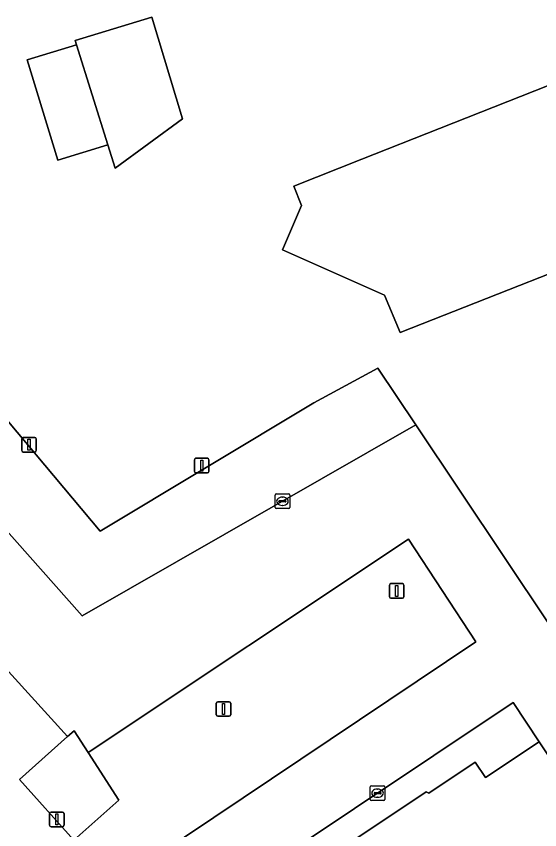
# Model space of a CAD drawing. Extents: x 161087 to 161926, y 382572 to 383873.
# Drawn here: x 161655.3 to 161691.1, y 382702.1 to 382757.7 of the extents above; entities that cross this region are included whole.
import ezdxf

# ---------------------------------------------------------------- set-up
doc = ezdxf.new("R2010")
doc.units = 0
for name, color, linetype in [('IMGEO_Erf', 7, 'Continuous'), ('IMGEO_Groenvoorziening', 7, 'Continuous'), ('IMGEO_Kolk', 7, 'Continuous'), ('IMGEO_Lichtmast', 7, 'Continuous'), ('IMGEO_Pand', 7, 'Continuous'), ('IMGEO_Parkeervlak_open', 7, 'Continuous'), ('IMGEO_Rijbaan_lokaal_open', 7, 'Continuous'), ('IMGEO_Voetpad_open', 7, 'Continuous')]:
    doc.layers.add(name, color=color, linetype=linetype)

msp = doc.modelspace()

# ---------------------------------------------------------------- linework, layer by layer
at = {"layer": 'IMGEO_Erf'}
for points in [[(161735.231, 382722.357), (161735.149, 382723.363), (161725.188, 382750), (161724.859, 382750.879), (161724.119, 382752.784), (161717.042, 382750), (161681.588, 382736.054), (161680.528, 382738.609), (161673.543, 382741.713), (161674.844, 382744.75), (161674.327, 382746.063), (161678.977, 382747.902), (161684.281, 382750), (161709.293, 382759.894)], [(161632.202, 382715.736), (161628.729, 382719.538), (161633.825, 382723.334), (161640.645, 382728.413), (161645.915, 382732.339), (161650.055, 382735.423), (161652.164, 382733.056), (161661.072, 382722.472), (161675.692, 382731.244), (161680.06, 382733.622), (161682.663, 382729.735), (161700.929, 382702.454), (161713.52, 382710.932)]]:
    msp.add_lwpolyline(points, dxfattribs=at)
msp.add_lwpolyline([(161662.091, 382747.3), (161661.592, 382748.89), (161658.157, 382747.844), (161656.07, 382754.698), (161659.448, 382755.727), (161659.354, 382756.028), (161664.59, 382757.623), (161666.705, 382750.681)], close=True, dxfattribs=at)
at = {"layer": 'IMGEO_Groenvoorziening'}
msp.add_lwpolyline([(161660.241, 382707.326), (161659.272, 382708.827), (161658.818, 382708.421), (161655.544, 382705.493), (161659.264, 382701.333), (161662.336, 382704.08)], close=True, dxfattribs=at)
at = {"layer": 'IMGEO_Kolk'}
for p, q in [((161673.038, 382724.091), (161673.038, 382724.943)), ((161673.113, 382725.017), (161673.965, 382725.017)), ((161673.526, 382724.797), (161673.551, 382724.797)), ((161674.039, 382724.943), (161674.039, 382724.091)), ((161673.965, 382724.017), (161673.113, 382724.017)), ((161673.297, 382724.511), (161673.297, 382724.523)), ((161673.735, 382724.474), (161673.337, 382724.474)), ((161673.34, 382724.56), (161673.738, 382724.56)), ((161673.549, 382724.237), (161673.524, 382724.237)), ((161673.781, 382724.523), (161673.781, 382724.511)), ((161679.549, 382704.127), (161679.549, 382704.979)), ((161679.624, 382705.053), (161680.476, 382705.053)), ((161679.808, 382704.547), (161679.808, 382704.559)), ((161679.851, 382704.596), (161680.249, 382704.596)), ((161680.037, 382704.833), (161680.062, 382704.833)), ((161680.292, 382704.559), (161680.292, 382704.547)), ((161680.55, 382704.979), (161680.55, 382704.127)), ((161680.476, 382704.053), (161679.624, 382704.053)), ((161680.246, 382704.51), (161679.848, 382704.51)), ((161680.06, 382704.273), (161680.035, 382704.273))]:
    msp.add_line(p, q, dxfattribs=at)
for points in [[(161673.038, 382724.091), (161673.038, 382724.943)], [(161673.113, 382725.017), (161673.965, 382725.017)], [(161674.039, 382724.943), (161674.039, 382724.091)], [(161673.965, 382724.017), (161673.113, 382724.017)], [(161679.549, 382704.127), (161679.549, 382704.979)], [(161679.624, 382705.053), (161680.476, 382705.053)], [(161680.55, 382704.979), (161680.55, 382704.127)], [(161680.476, 382704.053), (161679.624, 382704.053)]]:
    msp.add_lwpolyline(points, dxfattribs=at)
for centre, radius, start, end in [((161673.115, 382724.941), 0.0765, 91.552, 178.448), ((161673.115, 382724.941), 0.0765, 91.552, 178.448), ((161673.963, 382724.941), 0.0765, 1.552, 88.448), ((161673.963, 382724.941), 0.0765, 1.552, 88.448), ((161673.115, 382724.093), 0.0765, 181.552, 268.448), ((161673.115, 382724.093), 0.0765, 181.552, 268.448), ((161673.337, 382724.52), 0.0403, 85.8775, 175.7526), ((161673.334, 382724.51), 0.0366, 178.938, 274.7102), ((161673.738, 382724.517), 0.043, 264.8664, 352.4533), ((161673.742, 382724.522), 0.0386, 1.7309, 96.639), ((161673.963, 382724.093), 0.0765, 271.552, 358.448), ((161673.963, 382724.093), 0.0765, 271.552, 358.448), ((161679.626, 382704.977), 0.0765, 91.552, 178.448), ((161679.626, 382704.977), 0.0765, 91.552, 178.448), ((161679.848, 382704.556), 0.0403, 85.8775, 175.7526), ((161679.845, 382704.546), 0.0366, 178.938, 274.7102), ((161680.249, 382704.553), 0.043, 264.8664, 352.4533), ((161680.253, 382704.558), 0.0386, 1.7309, 96.639), ((161680.474, 382704.977), 0.0765, 1.552, 88.448), ((161680.474, 382704.977), 0.0765, 1.552, 88.448), ((161679.626, 382704.129), 0.0765, 181.552, 268.448), ((161679.626, 382704.129), 0.0765, 181.552, 268.448), ((161680.474, 382704.129), 0.0765, 271.552, 358.448), ((161680.474, 382704.129), 0.0765, 271.552, 358.448)]:
    msp.add_arc(centre, radius, start, end, dxfattribs=at)
for centre, major_axis, ratio, start_param, end_param in [((161673.525, 382724.517), (-0.387, 0.002), 0.722429, 4.712389, 7.853982), ((161673.55, 382724.517), (-0.39, 0.002), 0.717154, 1.570796, 4.712389), ((161680.036, 382704.553), (-0.387, 0.002), 0.722429, 4.712389, 7.853982), ((161680.061, 382704.553), (-0.39, 0.002), 0.717154, 1.570796, 4.712389)]:
    msp.add_ellipse(centre, major_axis=major_axis, ratio=ratio, start_param=start_param, end_param=end_param, dxfattribs=at)
at = {"layer": 'IMGEO_Lichtmast'}
for p, q in [((161655.698, 382727.98), (161655.698, 382728.78)), ((161655.698, 382728.78), (161655.698, 382727.98)), ((161655.798, 382728.88), (161656.588, 382728.88)), ((161656.588, 382728.88), (161655.798, 382728.88)), ((161656.688, 382728.78), (161656.688, 382727.98)), ((161656.688, 382727.98), (161656.688, 382728.78)), ((161656.588, 382727.88), (161655.798, 382727.88)), ((161655.798, 382727.88), (161656.588, 382727.88)), ((161667.521, 382726.555), (161667.521, 382727.355)), ((161667.521, 382727.355), (161667.521, 382726.555)), ((161667.621, 382727.455), (161668.411, 382727.455)), ((161668.411, 382727.455), (161667.621, 382727.455)), ((161668.511, 382727.355), (161668.511, 382726.555)), ((161668.511, 382726.555), (161668.511, 382727.355)), ((161668.411, 382726.455), (161667.621, 382726.455)), ((161667.621, 382726.455), (161668.411, 382726.455)), ((161680.867, 382717.984), (161680.867, 382718.784)), ((161680.867, 382718.784), (161680.867, 382717.984)), ((161680.967, 382718.884), (161681.757, 382718.884)), ((161681.757, 382718.884), (161680.967, 382718.884)), ((161681.857, 382718.784), (161681.857, 382717.984)), ((161681.857, 382717.984), (161681.857, 382718.784)), ((161681.757, 382717.884), (161680.967, 382717.884)), ((161680.967, 382717.884), (161681.757, 382717.884)), ((161669.01, 382709.911), (161669.01, 382710.711)), ((161669.01, 382710.711), (161669.01, 382709.911)), ((161669.11, 382710.811), (161669.9, 382710.811)), ((161669.9, 382710.811), (161669.11, 382710.811)), ((161670, 382710.711), (161670, 382709.911)), ((161670, 382709.911), (161670, 382710.711)), ((161669.9, 382709.811), (161669.11, 382709.811)), ((161669.11, 382709.811), (161669.9, 382709.811)), ((161657.597, 382702.36), (161657.597, 382703.16)), ((161657.597, 382703.16), (161657.597, 382702.36)), ((161657.697, 382703.26), (161658.487, 382703.26)), ((161658.487, 382703.26), (161657.697, 382703.26)), ((161658.587, 382703.16), (161658.587, 382702.36)), ((161658.587, 382702.36), (161658.587, 382703.16)), ((161658.487, 382702.26), (161657.697, 382702.26)), ((161657.697, 382702.26), (161658.487, 382702.26))]:
    msp.add_line(p, q, dxfattribs=at)
for points in [[(161656.118, 382728.755), (161656.268, 382728.755), (161656.268, 382728.005), (161656.118, 382728.005), (161656.118, 382728.755)], [(161667.941, 382727.33), (161668.091, 382727.33), (161668.091, 382726.58), (161667.941, 382726.58), (161667.941, 382727.33)], [(161681.287, 382718.759), (161681.437, 382718.759), (161681.437, 382718.009), (161681.287, 382718.009), (161681.287, 382718.759)], [(161669.43, 382710.686), (161669.58, 382710.686), (161669.58, 382709.936), (161669.43, 382709.936), (161669.43, 382710.686)], [(161658.017, 382703.135), (161658.167, 382703.135), (161658.167, 382702.385), (161658.017, 382702.385), (161658.017, 382703.135)]]:
    msp.add_lwpolyline(points, dxfattribs=at)
for centre, start, end in [((161655.798, 382728.78), 90, 180), ((161655.798, 382728.78), 90, 180), ((161656.588, 382728.78), 0, 90), ((161656.588, 382728.78), 360, 90), ((161655.798, 382727.98), 180, 270), ((161655.798, 382727.98), 180, 270), ((161656.588, 382727.98), 270, 0), ((161656.588, 382727.98), 270, 0), ((161667.621, 382727.355), 90, 180), ((161667.621, 382727.355), 90, 180), ((161668.411, 382727.355), 0, 90), ((161668.411, 382727.355), 360, 90), ((161667.621, 382726.555), 180, 270), ((161667.621, 382726.555), 180, 270), ((161668.411, 382726.555), 270, 0), ((161668.411, 382726.555), 270, 0), ((161680.967, 382718.784), 90, 180), ((161680.967, 382718.784), 90, 180), ((161681.757, 382718.784), 0, 90), ((161681.757, 382718.784), 360, 90), ((161680.967, 382717.984), 180, 270), ((161680.967, 382717.984), 180, 270), ((161681.757, 382717.984), 270, 0), ((161681.757, 382717.984), 270, 0), ((161669.11, 382710.711), 90, 180), ((161669.11, 382710.711), 90, 180), ((161669.9, 382710.711), 0, 90), ((161669.9, 382710.711), 360, 90), ((161669.11, 382709.911), 180, 270), ((161669.11, 382709.911), 180, 270), ((161669.9, 382709.911), 270, 0), ((161669.9, 382709.911), 270, 0), ((161657.697, 382703.16), 90, 180), ((161657.697, 382703.16), 90, 180), ((161658.487, 382703.16), 0, 90), ((161658.487, 382703.16), 360, 90), ((161657.697, 382702.36), 180, 270), ((161657.697, 382702.36), 180, 270), ((161658.487, 382702.36), 270, 0), ((161658.487, 382702.36), 270, 0)]:
    msp.add_arc(centre, 0.1, start, end, dxfattribs=at)
at = {"layer": 'IMGEO_Pand'}
for points in [[(161724.119, 382752.784), (161718.383, 382767.322), (161713.734, 382765.484), (161708.322, 382763.343), (161707.998, 382763.215), (161709.293, 382759.894), (161684.281, 382750), (161678.977, 382747.902), (161674.327, 382746.063), (161674.844, 382744.75), (161673.543, 382741.713), (161680.528, 382738.609), (161681.588, 382736.054), (161717.042, 382750)], [(161659.354, 382756.028), (161659.448, 382755.727), (161661.592, 382748.89), (161662.091, 382747.3), (161666.705, 382750.681), (161664.59, 382757.623)], [(161659.448, 382755.727), (161656.07, 382754.698), (161658.157, 382747.844), (161661.592, 382748.89)]]:
    msp.add_lwpolyline(points, close=True, dxfattribs=at)
msp.add_lwpolyline([(161698.104, 382697.591), (161691.115, 382708.074), (161687.438, 382705.623), (161686.736, 382706.676), (161683.55, 382704.552), (161683.371, 382704.641), (161654.886, 382685.652)], dxfattribs=at)
at = {"layer": 'IMGEO_Parkeervlak_open'}
for points in [[(161652.164, 382733.056), (161650.055, 382735.423), (161645.915, 382732.339), (161659.826, 382716.672), (161682.663, 382729.735), (161680.06, 382733.622), (161675.692, 382731.244), (161661.072, 382722.472)], [(161686.783, 382714.893), (161682.173, 382721.921), (161660.241, 382707.326), (161662.336, 382704.08), (161659.264, 382701.333), (161655.544, 382705.493), (161658.818, 382708.421), (161640.645, 382728.413), (161633.825, 382723.334), (161652.223, 382702.935), (161655.434, 382699.108), (161654.688, 382698.482), (161656.868, 382694.863)]]:
    msp.add_lwpolyline(points, close=True, dxfattribs=at)
at = {"layer": 'IMGEO_Rijbaan_lokaal_open'}
for points in [[(161652.162, 382693.908), (161656.689, 382688.957), (161689.336, 382710.75), (161691.115, 382708.074), (161698.104, 382697.591), (161699.247, 382695.877), (161703.457, 382698.746), (161700.929, 382702.454), (161682.663, 382729.735), (161659.826, 382716.672), (161645.915, 382732.339)], [(161640.645, 382728.413), (161658.818, 382708.421), (161659.272, 382708.827), (161660.241, 382707.326), (161682.173, 382721.921), (161686.783, 382714.893), (161656.868, 382694.863), (161654.688, 382698.482), (161655.434, 382699.108), (161652.223, 382702.935)]]:
    msp.add_lwpolyline(points, dxfattribs=at)
at = {"layer": 'IMGEO_Voetpad_open'}
msp.add_lwpolyline([(161683.371, 382704.641), (161683.55, 382704.552), (161686.736, 382706.676), (161687.438, 382705.623), (161691.115, 382708.074), (161689.336, 382710.75), (161656.689, 382688.957), (161655.206, 382687.967), (161650.887, 382692.734), (161652.162, 382693.908), (161650.622, 382695.592), (161647.175, 382692.39), (161653.956, 382685.031), (161654.648, 382685.492), (161649.237, 382691.365), (161649.445, 382691.558), (161654.886, 382685.652)], close=True, dxfattribs=at)

doc.saveas('drawing.dxf')
